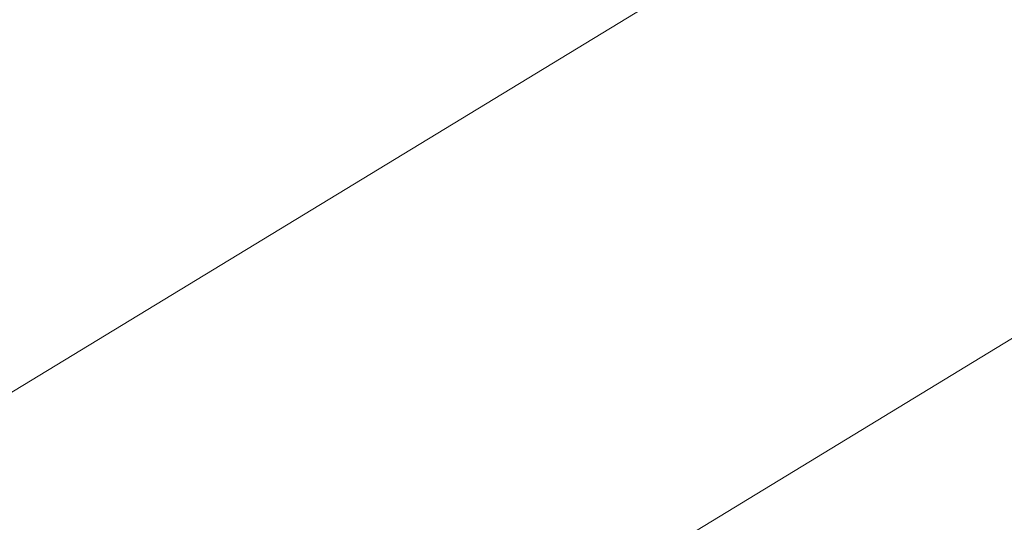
# Model space of a CAD drawing. Extents: x 1620613 to 1693141, y 557269 to 607790.
# Tile 691 of 1056: x 1620832.093 to 1620832.478, y 607315.467 to 607315.664. Entities that reach past the tile are written whole.
import ezdxf

# ---------------------------------------------------------------- set-up
doc = ezdxf.new("R2010")
doc.units = 0
doc.header["$LTSCALE"] = 10
doc.header["$MEASUREMENT"] = 0
for name, pattern in [('DGN Style 2', [7.346996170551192, 4.408197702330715, -2.938798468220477]), ('DGN Style 3', [10.28579463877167, 7.346996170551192, -2.938798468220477]), ('DGN Style 5', [5.142897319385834, 2.204098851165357, -2.938798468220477])]:
    doc.linetypes.add(name, pattern=pattern)
for name, color, linetype, lineweight in [('DT_X_Contour_Minor', 136, 'DGN Style 3', 0), ('PV_X_Driveway', 7, 'DGN Style 5', 0), ('SV_X_Top_of_Bank', 97, 'DGN Style 2', 0)]:
    doc.layers.add(name, color=color, linetype=linetype, lineweight=lineweight)

# ---------------------------------------------------------------- blocks, each defined once
blk = doc.blocks.new('*U1004')
at = {"layer": 'DT_X_Contour_Minor', "transparency": 33554559, "flags": 128}
for points, elevation in [([(-15.21616715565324, 53.13950447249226), (-19.81874134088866, 49.86354265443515), (-20.72156229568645, 49.22141635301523), (-21.45749336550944, 48.69902108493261), (-22.02653455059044, 48.29635685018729), (-22.42868585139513, 48.01342364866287), (-23.27856947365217, 47.41857648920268), (-23.80416834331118, 46.98556298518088), (-24.74355223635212, 46.13265784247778), (-26.09672115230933, 44.85986106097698), (-27.86367509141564, 43.16717264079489), (-33.12726562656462, 38.09348133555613), (-34.87997650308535, 36.41065848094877), (-36.19041623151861, 35.16745839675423), (-37.05858481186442, 34.36388108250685), (-37.48448224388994, 33.99992653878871), (-38.03051386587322, 33.61554478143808), (-38.21858775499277, 33.48693160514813), (-38.37328570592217, 33.38937839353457), (-38.49460771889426, 33.32288514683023), (-38.5825537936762, 33.28745186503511), (-38.77257540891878, 33.23437640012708), (-38.88521126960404, 33.17604471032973), (-39.08060264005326, 33.04085623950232), (-39.3587495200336, 32.82881098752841), (-39.71965190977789, 32.53990895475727), (-40.79239896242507, 31.66702782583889), (-41.21281239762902, 31.37527341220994), (-41.66949241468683, 31.15467101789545), (-42.16243901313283, 31.00522064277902), (-42.6916521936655, 30.92692228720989), (-44.15124278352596, 30.8129960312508), (-44.65910627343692, 30.77541925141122), (-45.08800380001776, 30.74813360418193), (-45.43793536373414, 30.73113908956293), (-45.7089009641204, 30.72443570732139), (-46.78915318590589, 30.71716589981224), (-50.25550565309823, 29.22997960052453), (-51.06818505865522, 28.88110715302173), (-52.02064364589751, 28.47185536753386), (-53.11288141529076, 28.00222424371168), (-54.34489836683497, 27.47221378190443), (-57.81664914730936, 25.97834676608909), (-59.108489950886, 25.4196177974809), (-60.38019927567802, 24.86383115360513), (-61.63177712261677, 24.31098683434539), (-62.86322349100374, 23.76108483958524), (-66.12023850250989, 22.29860262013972), (-67.36429721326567, 21.74074830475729), (-68.65371208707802, 21.16404702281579), (-69.9884831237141, 20.56849877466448), (-71.36861032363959, 19.95410356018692), (-75.10942440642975, 18.29058703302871), (-76.51567851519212, 17.66446206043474), (-77.92883027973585, 17.03372453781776), (-79.34887969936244, 16.39837446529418), (-80.77582677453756, 15.75841184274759), (-84.59021584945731, 14.04569478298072), (-85.96780275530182, 13.42649090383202), (-87.23977166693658, 12.8534170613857), (-88.40612258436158, 12.32647325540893), (-89.46685550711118, 11.84565948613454), (-92.15465264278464, 10.62499615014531), (-93.16140094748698, 10.16824392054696), (-94.16579800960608, 9.713484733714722), (-95.16784382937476, 9.260718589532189), (-96.16753840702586, 8.809945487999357), (-98.83025562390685, 7.610541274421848), (-99.75191201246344, 7.19545492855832), (-100.5198432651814, 6.84974905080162), (-101.1340493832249, 6.573423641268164), (-101.5945303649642, 6.366478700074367), (-102.6175128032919, 5.907132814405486), (-103.011255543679, 5.728681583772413), (-103.425246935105, 5.537837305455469), (-103.8594869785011, 5.334599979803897), (-104.3139756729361, 5.1189696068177), (-105.5529437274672, 4.527431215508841), (-105.9805033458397, 4.32358178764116), (-106.3339561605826, 4.1556872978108), (-106.613302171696, 4.023747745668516), (-106.818541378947, 3.927763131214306), (-107.2670368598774, 3.719744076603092), (-107.4843943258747, 3.619638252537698), (-107.8000951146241, 3.475335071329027), (-108.2141392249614, 3.286834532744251), (-108.7265266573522, 3.054136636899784), (-110.2240175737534, 2.374679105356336), (-110.7152033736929, 2.152073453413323), (-111.0656425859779, 1.993849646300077), (-111.2753352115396, 1.900007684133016), (-111.3442812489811, 1.870547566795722), (-111.3404752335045, 1.87782971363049), (-111.3429190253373, 1.878463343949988), (-111.3531049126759, 1.874902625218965), (-111.371032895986, 1.867147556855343), (-111.3967029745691, 1.855198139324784), (-111.4754793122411, 1.817740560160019), (-111.5018743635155, 1.805381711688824), (-111.5219772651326, 1.796398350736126), (-111.5357880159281, 1.79079047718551), (-111.5433066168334, 1.788558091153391), (-111.5549666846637, 1.787105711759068), (-111.5624210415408, 1.784814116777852), (-111.5760390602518, 1.779028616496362), (-111.5958207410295, 1.769749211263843), (-111.6217660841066, 1.756975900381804), (-111.6991718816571, 1.718255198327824), (-111.7342200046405, 1.700687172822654), (-111.7813100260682, 1.677023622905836), (-111.8404419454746, 1.647264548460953), (-111.9116157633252, 1.611409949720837), (-112.2718580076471, 1.429865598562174), (-113.0350606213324, -0.2474059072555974), (-113.2177541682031, -0.6502334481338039), (-113.4387479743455, -1.13988542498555), (-113.6980420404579, -1.716361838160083), (-113.9956363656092, -2.379662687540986), (-114.8402882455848, -4.264230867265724), (-115.2146300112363, -4.99066763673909), (-115.7041663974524, -5.756551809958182), (-116.3088974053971, -6.561883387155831), (-117.0288230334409, -7.406662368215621), (-120.6572634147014, -11.44100822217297), (-121.7109238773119, -12.4702595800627), (-121.9242665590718, -12.67251216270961), (-122.1127258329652, -12.838162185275), (-122.2763016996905, -12.96720964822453), (-122.4149941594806, -13.0596545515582), (-122.7516628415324, -13.25737088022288), (-123.1181484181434, -13.47519358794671), (-123.9651036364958, -13.98037446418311), (-125.2925284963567, -14.77291350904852), (-127.1004229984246, -15.85281072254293), (-132.5621011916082, -19.11568085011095), (-134.3564604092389, -20.18775530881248), (-135.643279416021, -20.95682608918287), (-136.4225582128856, -21.4228931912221), (-136.6942967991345, -21.5859566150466), (-136.7422127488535, -21.61678750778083), (-136.7928334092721, -21.64935871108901), (-136.9087584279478, -21.72394915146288), (-137.0899878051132, -21.84055882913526), (-137.3365215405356, -21.99918774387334), (-138.0810173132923, -22.47822383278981), (-138.3978712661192, -22.6746115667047), (-138.790061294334, -22.90449770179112), (-139.2575873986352, -23.16788223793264), (-139.8004495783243, -23.46476517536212), (-142.5095905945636, -24.92838181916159), (-153.1870326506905, -30.13426355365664), (-155.2248335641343, -31.12493864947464), (-156.7621897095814, -31.86587176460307), (-157.7991010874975, -32.35706289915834), (-158.3355676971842, -32.59851205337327), (-159.0988856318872, -32.90938715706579), (-159.3740378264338, -33.02320973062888), (-159.6270059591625, -33.13152112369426), (-159.8577900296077, -33.23432133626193), (-160.0663900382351, -33.33161036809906), (-160.5930779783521, -33.58369954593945), (-160.8051329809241, -33.66154300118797), (-161.0462820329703, -33.70600648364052), (-161.3165251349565, -33.71708999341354), (-161.615862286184, -33.69479353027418), (-162.4528867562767, -33.59082966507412), (-162.9269289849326, -33.66899306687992), (-163.721287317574, -33.98145617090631), (-164.8359617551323, -34.52821897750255), (-166.2709522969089, -35.30928148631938), (-170.5246818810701, -37.7045144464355), (-172.1231266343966, -38.57648387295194), (-173.7281637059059, -39.39596743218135), (-175.339793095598, -40.16296512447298), (-176.9580148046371, -40.87747694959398), (-181.2820624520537, -42.71286066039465), (-182.7909117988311, -43.35069092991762), (-184.0744241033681, -43.88764395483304), (-185.1325993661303, -44.32371973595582), (-185.9654375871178, -44.65891827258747), (-187.8858901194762, -45.41827804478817), (-188.520472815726, -45.67012349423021), (-188.9838815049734, -45.85614001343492), (-189.2761161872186, -45.97632760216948), (-189.3971768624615, -46.0306862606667), (-189.4917733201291, -46.08787077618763), (-189.8211518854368, -46.28819430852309), (-190.7383402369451, -46.84627651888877), (-192.2433383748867, -47.76211740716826), (-194.3361462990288, -49.03571697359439), (-200.7007138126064, -52.90899405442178), (-202.8180694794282, -54.19743101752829), (-204.3967108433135, -55.15778409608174), (-205.4366379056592, -55.79005328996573), (-205.9378506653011, -56.09423859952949), (-206.5561322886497, -56.46795424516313), (-206.8614067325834, -56.64589492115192), (-207.3135188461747, -56.89943021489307), (-207.912468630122, -57.22856012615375), (-208.6582560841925, -57.63328465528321), (-212.4812187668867, -59.69838656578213), (-217.9525532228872, -61.78625121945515), (-218.9816974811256, -62.17902329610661), (-219.7242726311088, -62.46254038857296), (-220.1802786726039, -62.63680249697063), (-220.3497156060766, -62.70180962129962), (-220.4194552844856, -62.72948864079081), (-220.8007980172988, -62.87632058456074), (-221.8925214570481, -63.29605715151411), (-223.6946256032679, -63.98869834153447), (-226.2071104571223, -64.95424415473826), (-233.8542443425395, -67.8929058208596), (-236.4554405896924, -68.89391066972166), (-238.5236789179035, -69.69292896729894), (-240.0589593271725, -70.28996071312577), (-241.0612818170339, -70.68500590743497), (-243.0235312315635, -71.46914435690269), (-243.7578034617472, -71.7613185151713), (-244.4889330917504, -72.04973715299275), (-245.2169201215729, -72.33440027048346), (-245.9417645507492, -72.61530786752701), (-247.8704928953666, -73.35938743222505), (-248.5630352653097, -73.6199460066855), (-249.1941161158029, -73.8435620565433), (-249.7637354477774, -74.0302355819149), (-250.271893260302, -74.17996658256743), (-251.5450320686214, -74.52999255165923), (-252.0702619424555, -74.6602527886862), (-252.691097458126, -74.78851402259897), (-253.4075386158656, -74.91477625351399), (-254.2195854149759, -75.03903948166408), (-256.5125177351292, -75.36774275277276), (-256.9049860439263, -75.59858398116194), (-256.3626917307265, -76.04458021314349), (-254.8856347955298, -76.705731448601), (-252.4738152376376, -77.58203768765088), (-244.7959462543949, -80.20572766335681), (-242.204642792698, -81.01907846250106), (-240.1891341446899, -81.49136337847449), (-238.7494203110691, -81.62258241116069), (-237.8855012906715, -81.41273556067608), (-236.3494436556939, -80.39838944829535), (-235.4562545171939, -80.28305411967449), (-233.928730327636, -80.69780771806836), (-231.7668710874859, -81.64265024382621), (-228.9706767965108, -83.11758169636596), (-220.6683786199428, -87.75751747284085), (-217.8834685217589, -89.27032145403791), (-215.7554618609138, -90.32878156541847), (-214.2843586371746, -90.93289780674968), (-213.4701588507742, -91.08267017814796), (-212.174830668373, -90.87627134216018), (-211.6545913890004, -90.75436087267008), (-211.0653696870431, -90.54342859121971), (-210.4071655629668, -90.2434744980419), (-209.6799790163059, -89.85449859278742), (-207.6488383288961, -88.69853376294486), (-206.8963358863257, -88.28145190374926), (-206.1621840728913, -87.89717994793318), (-205.4463828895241, -87.54571789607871), (-204.7489323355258, -87.22706574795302), (-202.9135316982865, -86.42107322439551), (-202.161806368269, -86.10027413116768), (-201.2831808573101, -85.74237124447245), (-200.277655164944, -85.347364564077), (-199.1452292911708, -84.91525409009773), (-195.9562267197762, -83.71348776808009), (-194.8143689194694, -83.26692920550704), (-193.7805474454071, -82.82857825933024), (-192.8547622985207, -82.39843492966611), (-192.0370134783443, -81.97649921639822), (-190.0003983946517, -80.86228080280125), (-189.2093401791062, -80.45351616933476), (-188.3636268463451, -80.06288607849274), (-187.4632583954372, -79.69039053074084), (-186.5082348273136, -79.33602952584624), (-183.88863182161, -78.41524623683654), (-183.0039409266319, -78.10315325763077), (-182.3145704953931, -77.85746178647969), (-181.8205205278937, -77.67817182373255), (-181.5217910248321, -77.56528336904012), (-180.9856063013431, -77.35278283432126), (-180.6732185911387, -77.23195806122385), (-180.1381940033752, -77.02885914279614), (-179.3805325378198, -76.74348607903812), (-178.4002341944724, -76.37583887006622), (-175.4892561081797, -75.28574745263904), (-174.2415284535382, -74.81242216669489), (-172.6815790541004, -74.21001487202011), (-170.8094079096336, -73.47852556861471), (-168.6250150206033, -72.6179542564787), (-162.3836716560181, -70.15098807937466), (-160.3075015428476, -69.33094668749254), (-158.7599987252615, -68.72104714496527), (-157.7411632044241, -68.32128945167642), (-157.2509949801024, -68.131673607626), (-156.6487694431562, -67.906220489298), (-156.3778641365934, -67.78612823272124), (-156.0168173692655, -67.59494130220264), (-155.5656291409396, -67.33265969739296), (-155.0242994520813, -66.99928341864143), (-153.4605650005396, -66.01548710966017), (-152.8529017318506, -65.65113033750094), (-152.2027127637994, -65.29590725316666), (-151.5099980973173, -64.94981785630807), (-150.7747577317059, -64.61286214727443), (-148.7574158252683, -63.72649183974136), (-147.8165163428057, -63.32364140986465), (-146.5068243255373, -62.77986785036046), (-144.8283397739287, -62.09517116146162), (-142.7810626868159, -61.26955134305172), (-136.8299337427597, -58.88000098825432), (-134.7873558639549, -58.07134284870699), (-133.1229689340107, -57.4375311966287), (-131.8367729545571, -56.97856603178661), (-130.9287679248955, -56.69444735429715), (-129.0116757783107, -56.16992619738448), (-128.3709055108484, -55.98933264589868), (-127.8864138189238, -55.84094285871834), (-127.5582007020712, -55.72475683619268), (-127.3862661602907, -55.64077457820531), (-127.1361454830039, -55.45976024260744), (-127.0158877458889, -55.40442056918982), (-126.8427050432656, -55.37416230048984), (-126.6165973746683, -55.36898543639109), (-126.3375647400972, -55.38888997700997), (-125.5229110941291, -55.47541062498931), (-125.2490449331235, -55.50724031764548), (-125.0384366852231, -55.53783890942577), (-124.8910863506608, -55.56720640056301), (-124.8069939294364, -55.59534279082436), (-124.5621644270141, -55.72377337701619), (-121.6953630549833, -54.43029862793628), (-121.1401926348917, -54.18145993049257), (-120.7033105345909, -53.98929015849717), (-120.3847167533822, -53.85378931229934), (-120.1844112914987, -53.77495739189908), (-119.8079811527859, -53.64029750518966), (-119.6632141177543, -53.58463066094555), (-119.5112356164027, -53.51862504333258), (-119.3520456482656, -53.44228065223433), (-119.1856442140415, -53.35559748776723), (-118.732291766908, -53.11065735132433), (-118.5813705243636, -53.02933177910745), (-118.4686211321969, -52.96906016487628), (-118.394043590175, -52.92984250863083), (-118.3576378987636, -52.91167881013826), (-118.3114518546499, -52.8913142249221), (-118.2843343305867, -52.87942948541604), (-118.2376212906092, -52.8590487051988), (-118.1713127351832, -52.8301718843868), (-118.0854086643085, -52.79279902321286), (-117.8302037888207, -52.68181000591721), (-117.7463434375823, -52.64520010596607), (-117.6861660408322, -52.61861216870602), (-117.6496715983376, -52.60204619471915), (-117.6368601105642, -52.59550218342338), (-117.634273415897, -52.59141410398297), (-117.5621176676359, -52.55989399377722), (-117.3475904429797, -52.4683997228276), (-116.9906917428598, -52.31693129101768), (-116.4914215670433, -52.10548869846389), (-114.970205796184, -51.46167623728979), (-114.4185916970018, -51.22624495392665), (-113.9046612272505, -51.00281044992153), (-113.4284143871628, -50.79137272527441), (-112.9898511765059, -50.59193177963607), (-111.8705941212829, -50.07608496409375), (-111.4361631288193, -49.87686495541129), (-110.9723129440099, -49.66609004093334), (-110.479043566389, -49.44376022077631), (-109.9563549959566, -49.20987549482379), (-108.5232932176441, -48.57077635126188), (-107.9104807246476, -48.29830772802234), (-107.1468395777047, -47.96022621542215), (-106.2323697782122, -47.55653181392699), (-105.1670713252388, -47.08722452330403), (-102.1251705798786, -45.74825456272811), (-100.9267181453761, -45.21956756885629), (-99.6127864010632, -44.63773405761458), (-98.18337534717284, -44.00275402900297), (-96.63848498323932, -43.31462748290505), (-92.36480493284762, -41.40876133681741), (-90.7662950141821, -40.69468151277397), (-89.1760252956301, -39.98184164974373), (-87.59399577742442, -39.27024174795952), (-86.02020645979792, -38.55988180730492), (-81.83442187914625, -36.66724191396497), (-80.35566188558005, -35.99873885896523), (-79.05872034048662, -35.41270961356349), (-77.94359724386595, -34.90915417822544), (-77.01029259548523, -34.48807255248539), (-74.76390479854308, -33.47515329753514), (-73.82803864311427, -33.05414123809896), (-72.70523102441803, -32.55079450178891), (-71.39548194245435, -31.96511308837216), (-69.89879139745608, -31.29709699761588), (-65.65836132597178, -29.40594118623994), (-64.17550338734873, -28.7438384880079), (-62.90725212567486, -28.17589725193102), (-61.85360754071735, -27.70211747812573), (-61.01456963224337, -27.32249916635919), (-59.06327744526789, -26.43573228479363), (-58.40143171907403, -26.13440883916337), (-57.87936368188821, -25.89551366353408), (-57.49707333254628, -25.71904675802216), (-57.25456067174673, -25.60500812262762), (-56.79423049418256, -25.38414278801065), (-56.61580828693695, -25.29798916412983), (-56.42578929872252, -25.20517729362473), (-56.2241735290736, -25.1057071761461), (-56.01096097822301, -24.99957881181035), (-55.42693180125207, -24.70769217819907), (-55.17584401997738, -24.58463789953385), (-54.86060255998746, -24.43439003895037), (-54.48120742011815, -24.25694859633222), (-54.03765860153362, -24.05231357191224), (-52.76932351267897, -23.47036206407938), (-52.35306644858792, -23.27972813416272), (-52.05554657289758, -23.14428997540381), (-51.8767638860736, -23.0640475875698), (-51.81671838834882, -23.03900097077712), (-51.81491331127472, -23.04580435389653), (-51.80586088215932, -23.04392634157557), (-51.78005740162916, -23.03318976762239), (-51.73750286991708, -23.01359463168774), (-51.67819728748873, -22.98514093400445), (-51.49771433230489, -22.8974529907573), (-51.39857034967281, -22.84935450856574), (-51.23650061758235, -22.77082501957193), (-51.01150513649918, -22.66186452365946), (-50.72358390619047, -22.52247302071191), (-49.23312474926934, -21.80097365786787), (-49.14244847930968, -20.03365444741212), (-49.00203839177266, -19.51154287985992), (-48.6196693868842, -18.70263069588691), (-47.99534146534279, -17.6069178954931), (-47.12905462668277, -16.22440447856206), (-44.4963445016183, -12.15530121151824), (-43.46803317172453, -10.75049285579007), (-42.35763177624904, -9.587895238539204), (-41.16514031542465, -8.667508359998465), (-39.89055878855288, -7.989332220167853), (-36.38222129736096, -6.503810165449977), (-35.20540522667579, -6.00551539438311), (-34.30621013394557, -5.624772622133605), (-33.68463601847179, -5.361581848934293), (-33.34068288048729, -5.215943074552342), (-32.79363581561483, -4.984309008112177), (-32.37782533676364, -4.731976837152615), (-31.5406792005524, -4.148705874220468), (-30.2821974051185, -3.234496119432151), (-28.60237995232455, -1.989347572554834), (-23.56108586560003, 1.772300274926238), (-21.76660683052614, 3.090607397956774), (-20.1641402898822, 4.224292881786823), (-18.75368624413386, 5.173356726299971), (-17.53524469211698, 5.937798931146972), (-14.54208387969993, 7.730149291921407), (-13.53872524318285, 8.334381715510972), (-12.77351994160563, 8.802816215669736), (-12.24646797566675, 9.1354527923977), (-11.95756934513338, 9.332291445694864), (-11.50471077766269, 9.676130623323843), (-11.13367417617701, 9.918347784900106), (-10.3602082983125, 10.38711988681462), (-9.184313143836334, 11.08244692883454), (-7.605988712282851, 12.00432891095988), (-2.860551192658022, 14.76475411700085), (-1.204194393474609, 15.72995997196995), (0.2057978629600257, 16.5552586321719), (1.369425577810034, 17.24065009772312), (2.286688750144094, 17.78613436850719), (4.404237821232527, 19.05421616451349), (5.349744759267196, 19.62845602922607), (6.598103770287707, 20.40011427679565), (8.149314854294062, 21.36919090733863), (10.00337801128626, 22.5356859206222), (15.35134919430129, 25.90956379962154), (17.17177361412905, 27.06607961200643), (18.62206848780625, 28.00521863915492), (19.70223381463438, 28.72698088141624), (20.41226959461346, 29.23136633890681), (21.81219227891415, 30.28655851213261), (22.32136375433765, 30.52013040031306), (22.79893616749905, 30.42945193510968), (23.24490951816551, 30.01452311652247), (23.6592838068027, 29.27534394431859), (25.5192993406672, 25.06925698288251)], 0.2000414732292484), ([(-17.45736527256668, 52.90326992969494), (-21.39895877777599, 50.0977725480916), (-22.17212463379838, 49.54786270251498), (-22.80236784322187, 49.10048918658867), (-23.28968840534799, 48.75565200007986), (-23.63408632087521, 48.51335114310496), (-24.36191723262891, 48.00393063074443), (-24.86158497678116, 47.58533965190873), (-25.8147150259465, 46.71163209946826), (-27.22130737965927, 45.38280797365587), (-29.08136203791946, 43.59886727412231), (-34.64612420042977, 38.23486997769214), (-36.47441867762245, 36.47166088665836), (-37.78573048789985, 35.20503158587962), (-38.58005963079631, 34.43498207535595), (-38.85740610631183, 34.16151235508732), (-38.94539676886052, 34.04400650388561), (-38.93639807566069, 34.00681650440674), (-38.93534537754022, 33.99954533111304), (-38.93604386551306, 33.99367038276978), (-38.93849353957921, 33.98919165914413), (-38.94269439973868, 33.98610916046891), (-38.95623160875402, 33.97975079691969), (-38.96354734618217, 33.97610134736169), (-38.97534165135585, 33.96992177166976), (-38.99161452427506, 33.96121206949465), (-39.01236596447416, 33.94997224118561), (-39.11965601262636, 33.89161608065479), (-41.00425999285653, 32.35813691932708), (-41.41850579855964, 32.06585747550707), (-41.85355579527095, 31.84622449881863), (-42.30940998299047, 31.69923798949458), (-42.78606836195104, 31.62489794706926), (-45.05901724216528, 31.44748617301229), (-45.41155417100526, 31.3261421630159), (-45.47864930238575, 31.30298905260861), (-45.52884744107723, 31.28553429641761), (-45.56214858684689, 31.27377789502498), (-45.57855274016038, 31.26771984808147), (-45.60682844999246, 31.25629857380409), (-45.61209900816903, 31.25412344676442), (-45.61557950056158, 31.25263748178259), (-45.6172699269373, 31.25184067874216), (-45.61939097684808, 31.2506347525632), (-45.6221740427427, 31.24922665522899), (-45.63966620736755, 31.24067520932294), (-45.69890002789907, 31.21193393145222), (-45.82608510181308, 31.15654833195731), (-46.17424678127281, 31.00658998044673), (-46.74338506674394, 30.76205887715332), (-47.53349995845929, 30.42295502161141), (-49.93510847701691, 29.39258107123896), (-50.87372427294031, 28.98969278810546), (-51.88836527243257, 28.55380840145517), (-52.97903147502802, 28.08492791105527), (-54.14572288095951, 27.5830513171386), (-57.35826690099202, 26.20071892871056), (-58.58553470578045, 25.6693915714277), (-59.85793010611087, 25.11215879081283), (-61.17545310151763, 24.52902058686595), (-62.53810369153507, 23.91997695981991), (-66.2320087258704, 22.26132005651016), (-67.60640780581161, 21.64488324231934), (-68.95917626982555, 21.0395654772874), (-70.29031411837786, 20.44536676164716), (-71.5998213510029, 19.8622870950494), (-75.06299981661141, 18.3222333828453), (-76.39654123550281, 17.72836383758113), (-77.7997816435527, 17.10179548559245), (-79.27272104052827, 16.44252832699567), (-80.81535942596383, 15.7505623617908), (-85.0219937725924, 13.86172137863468), (-86.5189906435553, 13.18894839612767), (-87.85500549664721, 12.58726018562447), (-89.03003833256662, 12.05665674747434), (-90.04408915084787, 11.5971380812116), (-92.53358197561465, 10.46653466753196), (-93.46605290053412, 10.0434813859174), (-94.39634605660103, 9.622274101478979), (-95.32446144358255, 9.202912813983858), (-96.25039906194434, 8.785397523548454), (-98.7166623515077, 7.674484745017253), (-99.58089384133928, 7.285275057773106), (-100.32389084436, 6.950830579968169), (-100.9456533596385, 6.671151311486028), (-101.4461813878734, 6.446237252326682), (-102.6192768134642, 5.919486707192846), (-103.0579989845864, 5.720960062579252), (-103.4943439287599, 5.520443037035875), (-103.9283116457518, 5.317935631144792), (-104.3599021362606, 5.113437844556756), (-105.5076404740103, 4.565456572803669), (-105.9101584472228, 4.373629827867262), (-106.2569086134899, 4.209135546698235), (-106.5478909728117, 4.071973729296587), (-106.7831055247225, 3.962144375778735), (-107.3359872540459, 3.705709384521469), (-107.582444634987, 3.592054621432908), (-107.907155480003, 3.44341657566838), (-108.3101197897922, 3.25979524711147), (-108.7913375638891, 3.041190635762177), (-110.1789229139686, 2.411600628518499), (-110.6338851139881, 2.205665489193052), (-110.9580827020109, 2.060052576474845), (-111.1515156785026, 1.974761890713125), (-111.214184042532, 1.949793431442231), (-111.2069468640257, 1.96364050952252), (-111.2115937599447, 1.964845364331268), (-111.2309623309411, 1.958074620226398), (-111.2650525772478, 1.943328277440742), (-111.3138644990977, 1.920606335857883), (-111.4636585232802, 1.849380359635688), (-111.5138489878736, 1.825879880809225), (-111.5520748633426, 1.808797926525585), (-111.5783361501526, 1.798134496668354), (-111.5926328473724, 1.793889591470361), (-111.6148045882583, 1.791127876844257), (-111.6289791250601, 1.786770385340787), (-111.6548739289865, 1.775769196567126), (-111.6924890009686, 1.758124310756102), (-111.7418243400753, 1.733835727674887), (-111.8890122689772, 1.660207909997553), (-111.9556566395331, 1.62680212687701), (-112.0451988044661, 1.581805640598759), (-112.1576387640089, 1.525218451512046), (-112.2929765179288, 1.457040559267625), (-112.9779808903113, 1.111832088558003), (-114.4292185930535, -2.077517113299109), (-114.7156034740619, -2.707376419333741), (-114.9527991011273, -3.230090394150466), (-115.140805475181, -3.645659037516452), (-115.2796225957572, -3.954082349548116), (-115.5842159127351, -4.633684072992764), (-115.7192088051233, -4.895647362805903), (-115.8957424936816, -5.171835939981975), (-116.1138169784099, -5.46224980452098), (-116.373432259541, -5.766888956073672), (-117.6818987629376, -7.221730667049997), (-120.7368154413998, -10.20587712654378), (-121.3553677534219, -10.7922755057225), (-121.9017746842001, -11.27255073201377), (-122.3760362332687, -11.64670280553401), (-122.7781524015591, -11.91473172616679), (-123.7542683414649, -12.48797797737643), (-124.3046113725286, -12.81351193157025), (-125.2235535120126, -13.36017910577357), (-126.5110947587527, -14.1279794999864), (-128.1672351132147, -15.11691311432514), (-133.0750748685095, -18.04891371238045), (-134.6900997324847, -19.01396191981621), (-135.8542945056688, -19.71010609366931), (-136.5676591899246, -20.13734623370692), (-136.8301937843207, -20.29568234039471), (-136.929179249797, -20.35937324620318), (-137.0337521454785, -20.42665931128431), (-137.273231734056, -20.58074932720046), (-137.6476180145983, -20.82164329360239), (-138.1569109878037, -21.14934121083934), (-139.6949011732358, -22.1389409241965), (-140.3494626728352, -22.54464155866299), (-141.1596545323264, -23.01954367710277), (-142.125476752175, -23.56364727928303), (-143.2469293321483, -24.17695236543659), (-148.8435122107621, -27.20051289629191), (-155.6668337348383, -30.52728392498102), (-156.9690717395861, -31.16036576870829), (-157.9515050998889, -31.63385228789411), (-158.6141338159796, -31.9477434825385), (-158.9569578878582, -32.10203935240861), (-159.4447492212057, -32.30070123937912), (-159.6311749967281, -32.37850830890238), (-159.8246088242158, -32.46293310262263), (-160.0250507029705, -32.55397562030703), (-160.232500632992, -32.65163586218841), (-160.7950445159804, -32.9208868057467), (-161.0059018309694, -33.00597154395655), (-161.2165658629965, -33.05928755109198), (-161.4270366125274, -33.08083482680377), (-161.6373140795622, -33.07061337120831), (-162.1977962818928, -33.00099784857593), (-162.5945986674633, -33.09803384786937), (-163.3646441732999, -33.44135348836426), (-164.5079327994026, -34.03095676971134), (-166.0244645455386, -34.86684369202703), (-170.5662066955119, -37.42425367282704), (-172.2728793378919, -38.35526261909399), (-173.9865906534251, -39.23023197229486), (-175.7073406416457, -40.04916173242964), (-177.435129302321, -40.81205189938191), (-182.0519506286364, -42.77170622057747), (-183.6363930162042, -43.44221749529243), (-184.9271041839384, -43.98401057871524), (-185.9240841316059, -44.39708547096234), (-186.6273328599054, -44.68144217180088), (-188.1110211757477, -45.26810245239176), (-188.6012821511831, -45.46267125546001), (-188.9592988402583, -45.60638245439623), (-189.1850712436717, -45.69923604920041), (-189.2785993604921, -45.74123203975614), (-189.3516819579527, -45.78541120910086), (-189.6950575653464, -45.99428155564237), (-190.6703724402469, -46.58775821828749), (-192.2776265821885, -47.56584119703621), (-194.5168199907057, -48.92853049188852), (-201.330588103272, -53.07517703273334), (-203.5688460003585, -54.43730063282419), (-205.1732936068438, -55.41368652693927), (-206.143930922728, -56.00433471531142), (-206.4807579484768, -56.20924519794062), (-206.5338829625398, -56.24135621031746), (-206.56011325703, -56.25664552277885), (-206.5989603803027, -56.27843020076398), (-206.6504243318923, -56.30671024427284), (-206.71450511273, -56.34148565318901), (-207.042988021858, -56.51892674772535), (-216.8652858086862, -60.26712173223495), (-218.7128353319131, -60.9722375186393), (-220.04592770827, -61.48121559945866), (-220.8645629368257, -61.79405597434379), (-221.1687410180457, -61.91075864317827), (-221.2939397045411, -61.96044881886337), (-221.6560887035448, -62.10013437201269), (-222.648636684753, -62.48192339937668), (-224.2715836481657, -63.10581590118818), (-226.5249295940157, -63.97181187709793), (-233.3743840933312, -66.60393911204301), (-235.7518862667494, -67.51956538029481), (-237.7473019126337, -68.29234875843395), (-239.3606310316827, -68.92228924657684), (-240.5918736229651, -69.40938684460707), (-243.3657384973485, -70.51785658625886), (-244.3541457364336, -70.9117544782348), (-245.2389687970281, -71.2620958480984), (-246.0202076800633, -71.56888069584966), (-246.6978623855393, -71.83210902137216), (-248.3668293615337, -72.47597585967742), (-248.9959418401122, -72.7096468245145), (-249.6315540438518, -72.92775959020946), (-250.2736659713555, -73.1303141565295), (-250.922277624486, -73.31731052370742), (-252.6605749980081, -73.79522323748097), (-253.3777047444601, -73.97307582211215), (-254.2253709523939, -74.14819904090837), (-255.2035736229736, -74.32059289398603), (-256.3123127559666, -74.49025738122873), (-259.4429990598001, -74.9390568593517), (-259.9788609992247, -75.2542390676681), (-259.2384320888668, -75.86318608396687), (-257.2217123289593, -76.76589790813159), (-253.9287017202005, -77.96237454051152), (-243.4456189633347, -81.5446653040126), (-239.9443442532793, -82.67948381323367), (-237.3028321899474, -83.39722126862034), (-235.5210827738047, -83.69787767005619), (-234.599096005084, -83.58145301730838), (-233.2868148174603, -82.71487920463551), (-232.5237475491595, -82.61634619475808), (-231.218756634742, -82.97067752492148), (-229.3718420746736, -83.77787319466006), (-226.9830038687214, -85.03793320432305), (-219.8902037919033, -89.00191234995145), (-217.497983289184, -90.29225249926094), (-215.6409218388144, -91.19028858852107), (-214.3190194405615, -91.6960206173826), (-213.532276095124, -91.80944858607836), (-212.1478392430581, -91.58885108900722), (-211.5918114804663, -91.45855411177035), (-210.9620558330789, -91.23311130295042), (-210.2585722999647, -90.91252266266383), (-209.4813608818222, -90.49678819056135), (-207.310493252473, -89.26130182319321), (-206.5328441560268, -88.82721764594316), (-205.8280475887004, -88.45157989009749), (-205.1961035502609, -88.13438855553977), (-204.6370120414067, -87.87564364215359), (-203.2432380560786, -87.26358576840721), (-202.625732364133, -87.00239332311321), (-201.8185457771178, -86.67785939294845), (-200.8216782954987, -86.28998397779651), (-199.63512991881, -85.83876707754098), (-196.2180930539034, -84.55106669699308), (-194.9945850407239, -84.07257631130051), (-193.8868386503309, -83.60288043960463), (-192.8948538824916, -83.14197908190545), (-192.018630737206, -82.68987223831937), (-189.8363845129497, -81.49598000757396), (-188.9887605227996, -81.05798606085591), (-188.0825732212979, -80.63942339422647), (-187.1178226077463, -80.2402920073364), (-186.0945086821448, -79.86059190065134), (-183.2875871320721, -78.87396665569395), (-182.3396351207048, -78.53955701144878), (-181.6009702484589, -78.276297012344), (-181.0715925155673, -78.08418665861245), (-180.7515019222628, -77.96322594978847), (-180.1769765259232, -77.73553025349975), (-179.8737207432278, -77.61785036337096), (-179.3948474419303, -77.4355824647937), (-178.7403566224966, -77.1887265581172), (-177.9102482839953, -76.87728264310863), (-175.4624693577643, -75.96064819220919), (-174.3456440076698, -75.53590440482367), (-172.8310021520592, -74.94914888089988), (-170.9185437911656, -74.20038162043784), (-168.6082689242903, -73.28960262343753), (-161.9171139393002, -70.64484298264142), (-159.6972275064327, -69.7679149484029), (-158.0559344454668, -69.12070057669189), (-156.9932347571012, -68.70319986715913), (-156.5091284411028, -68.51541282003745), (-155.9896360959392, -68.32093224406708), (-155.7559475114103, -68.21733815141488), (-155.4445010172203, -68.05241630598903), (-155.0552966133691, -67.82616670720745), (-154.5883343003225, -67.5385893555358), (-153.2394242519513, -66.68994607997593), (-152.7152412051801, -66.37564430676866), (-152.1543746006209, -66.06922144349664), (-151.5568244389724, -65.77067749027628), (-150.9225907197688, -65.480012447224), (-149.182389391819, -64.71541087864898), (-148.3115284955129, -64.34412459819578), (-147.0040968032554, -63.80371693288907), (-145.2600943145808, -63.09418788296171), (-143.0795210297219, -62.21553744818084), (-136.6825645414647, -59.64697444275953), (-134.4940270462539, -58.77966739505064), (-132.726131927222, -58.10416850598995), (-131.378879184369, -57.62047777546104), (-130.4522688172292, -57.32859520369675), (-128.5421643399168, -56.8059858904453), (-127.9128130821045, -56.63172460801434), (-127.4573376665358, -56.50089774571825), (-127.1757380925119, -56.41350530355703), (-127.0680143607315, -56.36954728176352), (-126.9710139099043, -56.26575682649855), (-126.7956728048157, -56.1396739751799), (-126.7287661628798, -56.11255874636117), (-126.6031924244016, -56.08524856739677), (-126.418951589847, -56.05774343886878), (-126.176043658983, -56.03004336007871), (-125.4500663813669, -55.9559165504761), (-125.2042487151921, -55.92880988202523), (-125.0112786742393, -55.90308498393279), (-124.8711562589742, -55.87874185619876), (-124.7838814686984, -55.85578049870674), (-124.6216121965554, -55.79639257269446), (-124.5715618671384, -55.77771408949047), (-124.5431128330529, -55.76621958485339), (-124.5362650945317, -55.76190905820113), (-124.5510186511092, -55.76478251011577), (-124.6191631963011, -55.78202368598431), (-124.5718470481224, -55.75624373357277), (-124.3787901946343, -55.66597299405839), (-124.0399926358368, -55.511211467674), (-123.555454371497, -55.29195915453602), (-122.0690313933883, -54.62129860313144), (-121.5602130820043, -54.39369512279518), (-121.1485753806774, -54.21388009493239), (-120.834118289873, -54.0818535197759), (-120.6168418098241, -53.99761539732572), (-120.1670120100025, -53.83669834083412), (-119.9940170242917, -53.77017708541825), (-119.8124044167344, -53.69130111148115), (-119.622174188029, -53.60007041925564), (-119.42332633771, -53.49648500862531), (-118.8815752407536, -53.20378428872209), (-118.7012260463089, -53.10660114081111), (-118.5664917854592, -53.03457723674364), (-118.4773724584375, -52.98771257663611), (-118.4338680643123, -52.96600716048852), (-118.378676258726, -52.94167170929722), (-118.3462711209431, -52.92746957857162), (-118.2904495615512, -52.90311477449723), (-118.211211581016, -52.86860729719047), (-118.108557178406, -52.82394714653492), (-117.8035902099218, -52.69131651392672), (-117.7033780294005, -52.64756809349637), (-117.6314667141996, -52.61579580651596), (-117.5878562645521, -52.59599965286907), (-117.5725466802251, -52.58817963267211), (-117.5694556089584, -52.58329442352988), (-117.5023191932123, -52.5537070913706), (-117.3032282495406, -52.46860900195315), (-116.9721827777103, -52.32800015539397), (-116.5091827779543, -52.1318805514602), (-115.0985767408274, -51.53488059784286), (-114.5787590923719, -51.31273690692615), (-114.0772606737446, -51.09405579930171), (-113.594081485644, -50.87883727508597), (-113.1292215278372, -50.66708133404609), (-111.914020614, -50.10701560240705), (-111.4423497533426, -49.89071825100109), (-110.938737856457, -49.6618754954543), (-110.4031849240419, -49.42048733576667), (-109.8356909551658, -49.16655377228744), (-108.2797856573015, -48.47267039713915), (-107.637205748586, -48.18686541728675), (-106.8763949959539, -47.84986300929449), (-105.9973533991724, -47.46166317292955), (-105.0000809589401, -47.02226590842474), (-102.1830466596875, -45.78227663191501), (-101.0416261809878, -45.27859689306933), (-99.730140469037, -44.69754963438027), (-98.24858952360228, -44.03913485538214), (-96.59697334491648, -43.3033525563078), (-91.96590989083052, -41.23810973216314), (-90.26453862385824, -40.47824782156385), (-88.63372241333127, -39.7475942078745), (-87.07346125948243, -39.0461488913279), (-85.58375516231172, -38.37391187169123), (-81.70527897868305, -36.62022421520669), (-80.33508533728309, -36.00080075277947), (-79.13336155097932, -35.4577961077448), (-78.1001076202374, -34.99121027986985), (-77.23532354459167, -34.60104326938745), (-75.15385914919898, -33.66248966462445), (-74.2553197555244, -33.25839136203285), (-73.12079987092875, -32.75001165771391), (-71.75029949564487, -32.13735055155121), (-70.14381862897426, -31.4204080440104), (-65.54522899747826, -29.36951948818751), (-63.95151954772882, -28.65803548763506), (-62.61933342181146, -28.0617499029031), (-61.54867061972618, -27.58066273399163), (-60.73953114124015, -27.21477398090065), (-58.93052363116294, -26.39266852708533), (-58.31693849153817, -26.11331703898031), (-57.83293870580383, -25.89184166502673), (-57.47852427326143, -25.72824240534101), (-57.25369519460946, -25.62251925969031), (-56.82693145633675, -25.41775902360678), (-56.65531035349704, -25.33478436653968), (-56.46051984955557, -25.23943057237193), (-56.24255994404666, -25.13169764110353), (-56.0014306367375, -25.01158557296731), (-55.32752661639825, -24.67478120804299), (-55.05126318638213, -24.53896794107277), (-54.72790091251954, -24.38413141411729), (-54.35743979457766, -24.21027162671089), (-53.93987983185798, -24.01738857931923), (-52.76358814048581, -23.47766943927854), (-52.37750348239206, -23.30100356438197), (-52.10146827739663, -23.1757952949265), (-51.93548252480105, -23.10204463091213), (-51.87954622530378, -23.07975157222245), (-51.87711536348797, -23.08891355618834), (-51.86492463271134, -23.08638447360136), (-51.83017558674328, -23.07192573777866), (-51.77286822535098, -23.04553734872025), (-51.69300254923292, -23.00721930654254), (-51.44994965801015, -22.88913165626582), (-51.31643438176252, -22.82435836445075), (-51.09817822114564, -22.71860422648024), (-50.7951811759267, -22.5718692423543), (-50.40744324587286, -22.38415341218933), (-48.4002708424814, -21.41252423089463), (-48.36751615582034, -20.77412141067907), (-48.22934931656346, -20.45036320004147), (-47.82888652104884, -19.75268977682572), (-47.16612776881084, -18.68110114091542), (-46.24107306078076, -17.23559729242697), (-43.42453256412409, -12.8823667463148), (-42.35470139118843, -11.39228932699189), (-41.25761324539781, -10.18697997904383), (-40.13326812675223, -9.266438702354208), (-38.98166603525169, -8.63066549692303), (-35.87438449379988, -7.314961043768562), (-34.83209626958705, -6.873628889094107), (-34.0356927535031, -6.536410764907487), (-33.48517394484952, -6.303306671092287), (-33.18053984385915, -6.174316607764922), (-32.69602851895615, -5.96916181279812), (-32.28319507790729, -5.712428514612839), (-31.40807824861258, -5.096094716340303), (-30.07067803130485, -4.120160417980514), (-28.27099442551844, -2.784625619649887), (-22.85546029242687, 1.256267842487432), (-20.95785962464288, 2.654420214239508), (-19.32670822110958, 3.818207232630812), (-17.96200608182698, 4.747628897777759), (-16.86375320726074, 5.442685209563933), (-14.29034455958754, 6.983681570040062), (-13.4230960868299, 7.5066692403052), (-12.75140715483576, 7.919884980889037), (-12.2752777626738, 8.223328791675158), (-11.99470791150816, 8.417000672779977), (-11.50726769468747, 8.787096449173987), (-11.10789761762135, 9.047810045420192), (-10.27536754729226, 9.552379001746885), (-9.009677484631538, 10.30080331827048), (-7.310827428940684, 11.2930829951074), (-2.203013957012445, 14.26430261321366), (-0.4445038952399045, 15.288643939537), (1.00016618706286, 16.13325320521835), (2.130996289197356, 16.79813040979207), (2.947986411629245, 17.28327555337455), (4.70817343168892, 18.33735318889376), (5.556006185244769, 18.85372868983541), (6.779364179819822, 19.61229696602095), (8.37824741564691, 20.61305801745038), (10.35265589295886, 21.85601184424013), (16.11844548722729, 25.49347908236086), (18.05360645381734, 26.71963120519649), (19.53474715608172, 27.66998714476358), (20.56186759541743, 28.34454690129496), (21.13496777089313, 28.7433104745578), (22.05787455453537, 29.43895175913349), (22.41446905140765, 29.54562768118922), (22.79207245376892, 29.34392448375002), (23.19068476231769, 28.83384216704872), (23.61030597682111, 28.01538073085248), (25.61755909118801, 23.47634274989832)], 0.6000414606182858)]:
    blk.add_lwpolyline(points, dxfattribs=dict(at, elevation=elevation))

msp = doc.modelspace()

# ---------------------------------------------------------------- linework, layer by layer
at = {"layer": 'PV_X_Driveway', "extrusion": (-0.06840491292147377, 0.09722345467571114, 0.9929090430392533), "elevation": -50776.94618662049, "flags": 128}
msp.add_lwpolyline([(-1675197.499388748, 432992.9258386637), (-1675193.486980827, 432991.2320525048), (-1675186.401155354, 432990.7443540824), (-1675173.477796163, 432991.3626955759), (-1675157.216023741, 432992.231291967), (-1675138.055450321, 432993.8163605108), (-1675115.649521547, 432995.5191143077), (-1675093.712223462, 432995.5584470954), (-1675072.389942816, 432993.8570568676), (-1675059.619387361, 432992.1641317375), (-1675043.90788481, 432988.1059208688), (-1675031.516761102, 432983.3011168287), (-1675013.58286424, 432975.0375323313)], dxfattribs=at)
at = {"layer": 'SV_X_Top_of_Bank', "extrusion": (0.007114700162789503, -0.05176716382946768, 0.9986338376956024), "elevation": -18855.21206843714, "flags": 128}
msp.add_lwpolyline([(1688341.399474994, 380495.2335694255), (1688359.531308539, 380495.7043637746), (1688370.463455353, 380498.0725351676), (1688395.572580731, 380506.740670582), (1688420.940108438, 380511.7574321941), (1688444.138128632, 380518.355338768), (1688467.22231404, 380528.7305743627), (1688491.262317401, 380540.2151339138), (1688508.535586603, 380545.2887184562), (1688513.5223003, 380548.4010002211), (1688516.051220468, 380548.1495454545), (1688520.39603739, 380549.3039635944), (1688525.368929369, 380551.0706712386)], dxfattribs=at)
at = {"layer": 'SV_X_Top_of_Bank', "extrusion": (0.04489057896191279, -0.1067836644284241, 0.9932683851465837), "elevation": 8952.639644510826, "flags": 128}
msp.add_lwpolyline([(1729619.200279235, -67683.47041249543), (1729610.048117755, -67689.2494116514), (1729593.286163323, -67692.1110974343), (1729566.643396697, -67690.50938442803), (1729551.852254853, -67691.88192179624), (1729536.554039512, -67691.83763185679), (1729515.835796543, -67695.68964613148), (1729501.149706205, -67697.72199223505), (1729469.279658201, -67698.3224800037)], dxfattribs=at)

# ---------------------------------------------------------------- block references
at = {"layer": 'DT_X_Contour_Minor', "transparency": 33554559}
msp.add_blockref('*U1004', (1621028.060791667, 607365.3311666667, 1050.599958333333), dxfattribs=at)

doc.saveas('drawing.dxf')
